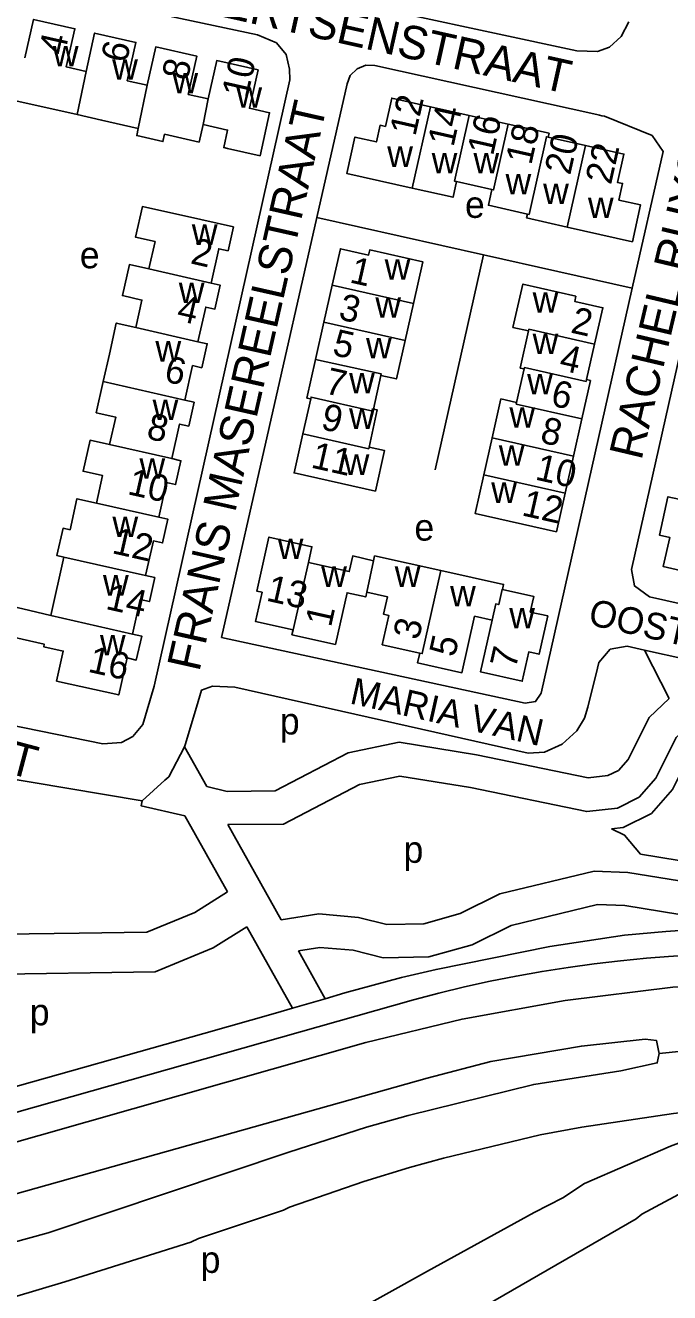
# Model space of a CAD drawing. Extents: x 161141 to 163125, y 381621 to 383200.
# Drawn here: x 162604.8 to 162701.6, y 382505.7 to 382696 of the extents above; entities that cross this region are included whole.
import ezdxf

# ---------------------------------------------------------------- set-up
doc = ezdxf.new("R2010")
doc.units = 0
for name, color, linetype in [('BLT_Basislijn', 7, 'Continuous'), ('BLT_Bebouwing', 7, 'Continuous'), ('BLT_Centroide', 7, 'Continuous'), ('BLT_Huisnummer', 7, 'Continuous'), ('BLT_Huisnummer_ tussenligend', 7, 'Continuous'), ('BLT_Onderverdeling_panden', 7, 'Continuous'), ('BLT_Straatnaam', 7, 'Continuous'), ('BLT_Straatnaam_verkleind', 7, 'Continuous')]:
    doc.layers.add(name, color=color, linetype=linetype)

msp = doc.modelspace()

# ---------------------------------------------------------------- linework, layer by layer
at = {"layer": 'BLT_Basislijn'}
for p, q in [((162600, 382711.11), (162687.65, 382692.2)), ((162694.34, 382694.35), (162695.46, 382696.58)), ((162692.59, 382692.76), (162694.34, 382694.35)), ((162687.65, 382692.2), (162690.77, 382692.12)), ((162690.77, 382692.12), (162692.59, 382692.76)), ((162690.67, 382682.63), (162657.31, 382689.99)), ((162648.6, 382667.17), (162653.16, 382687.25)), ((162698.98, 382679.5), (162691.82, 382682.4)), ((162698.98, 382679.5), (162700.61, 382677.11)), ((162695.99, 382656.55), (162700.61, 382677.11)), ((162673.65, 382661.56), (162648.6, 382667.17)), ((162666.38, 382629.27), (162673.65, 382661.56)), ((162695.99, 382656.55), (162673.65, 382661.56)), ((162682.32, 382595.73), (162695.99, 382656.55)), ((162697.84, 382602.18), (162701.51, 382594.94)), ((162704.17, 382600.76), (162697.84, 382602.18)), ((162690.77, 382599.46), (162690.98, 382600.34)), ((162628.71, 382587.67), (162632.06, 382581.68)), ((162622.38, 382579.54), (162625.79, 382582.65)), ((162628.78, 382577.3), (162635.17, 382565.88)), ((162635.25, 382575.98), (162643.26, 382561.66)), ((162638.1, 382560.64), (162644.95, 382548.4)), ((162694.84, 382559.35), (162701.04, 382559.91)), ((162645.86, 382557.01), (162649.87, 382549.83)), ((162599.86, 382531.77), (162663.12, 382549.65)), ((162644.95, 382548.4), (162649.87, 382549.83)), ((162700.03, 382541.58), (162699.99, 382541.78))]:
    msp.add_line(p, q, dxfattribs=at)
for points in [[(162600, 382703.1), (162639.67, 382694.6), (162642.54, 382693.4), (162643.98, 382691.64), (162644.5, 382689.46), (162644.53, 382687.87), (162624.15, 382596.79), (162622.46, 382591.01), (162620.96, 382589.22), (162619.27, 382588.33), (162616.46, 382588.12), (162600, 382591.48), (162596.5, 382592.19), (162574.32, 382596.41), (162572.09, 382597.45), (162569.86, 382600.06), (162569.35, 382602.19), (162569.36, 382603.92), (162571.81, 382615.46), (162591.22, 382699.87), (162591.92, 382701.3), (162593.29, 382702.69), (162595.74, 382703.52), (162600, 382703.1)], [(162657.31, 382689.99), (162655.98, 382690.04), (162654.64, 382689.52), (162653.63, 382688.49), (162653.16, 382687.25)], [(162691.82, 382682.4), (162691.43, 382682.45), (162691.05, 382682.53), (162690.67, 382682.63)], [(162762.77, 382665.42), (162748.66, 382602.48), (162747.05, 382600.23), (162744.53, 382599.9), (162698.59, 382610.21), (162696.32, 382611.84), (162695.88, 382614.28), (162710.14, 382677.75)], [(162679.88, 382594.24), (162634.3, 382604.1), (162648.6, 382667.17)], [(162697.84, 382602.18), (162695.23, 382602.76), (162692.67, 382602.33), (162690.98, 382600.34)], [(162628.71, 382587.67), (162628.85, 382587.94), (162630.54, 382593.63), (162631.3, 382596.19), (162632.91, 382596.78), (162636.27, 382596.62), (162680.36, 382586.71), (162682.8, 382586.87), (162685.48, 382588.08), (162687.65, 382590.08), (162688.81, 382591.98), (162689.29, 382593.6), (162690.77, 382599.46)], [(162701.51, 382594.94), (162698.51, 382592.09), (162695.36, 382585.76), (162693.91, 382584.13), (162692.31, 382583.34), (162689.37, 382583), (162672.59, 382586.46), (162660.97, 382588.36), (162653.3, 382586.76), (162642.33, 382581.03), (162635.13, 382580.97), (162632.06, 382581.68)], [(162682.32, 382595.73), (162681.46, 382594.47), (162679.88, 382594.24)], [(162703.87, 382590.29), (162702.59, 382589.07), (162699.54, 382582.95), (162697.01, 382580.08), (162693.75, 382578.47), (162689.15, 382577.94), (162671.68, 382581.55), (162661.08, 382583.27), (162655, 382582), (162643.58, 382576.04), (162635.25, 382575.98)], [(162625.79, 382582.65), (162626.36, 382583.17), (162628.71, 382587.67)], [(162597.61, 382583.85), (162600, 382583.3), (162622.38, 382579.54)], [(162692.86, 382575.35), (162694.61, 382575.55), (162698.87, 382577.65), (162702.05, 382581.26), (162703.55, 382584.28)], [(162628.78, 382577.3), (162622.21, 382578.81), (162622.38, 382579.54)], [(162692.86, 382575.35), (162694.84, 382574.4), (162697.23, 382571.54)], [(162697.23, 382571.54), (162703.02, 382570.59), (162708.26, 382571.62), (162709.57, 382572.39)], [(162713.53, 382571.23), (162709.34, 382568.78), (162703.06, 382567.54), (162695.34, 382568.81), (162690.28, 382568.97), (162676.08, 382565.57), (162670.15, 382562.62), (162664.7, 382561.09), (162659.13, 382560.99), (162654.86, 382562.05), (162648.9, 382562.56), (162643.26, 382561.66)], [(162807.9, 382547.46), (162792.55, 382550.69), (162736.65, 382568.19), (162730.92, 382569.8), (162726.96, 382570.03), (162718.36, 382568.27), (162711.14, 382564.04), (162703.14, 382562.46), (162694.85, 382563.83), (162690.79, 382563.96), (162677.8, 382560.84), (162671.95, 382557.93), (162665.43, 382556.1), (162658.56, 382555.98), (162654.04, 382557.1), (162649.08, 382557.53), (162645.86, 382557.01)], [(162568.28, 382554.13), (162582.85, 382558.12), (162597.85, 382559.48), (162612.92, 382559.69), (162623.09, 382559.83), (162630.26, 382562.8), (162635.17, 382565.88)], [(162571.21, 382548.72), (162583.92, 382552.2), (162598.17, 382553.48), (162624.32, 382553.84), (162633.02, 382557.45), (162638.1, 382560.64)], [(162649.87, 382549.83), (162652.82, 382550.69), (162661.34, 382553.03), (162666.52, 382554.23), (162683.61, 382557.66), (162694.84, 382559.35)], [(162788.49, 382545.54), (162783.64, 382548.91), (162778.14, 382551.71), (162764.57, 382554.97), (162741.18, 382558.95), (162728.39, 382560.31), (162710.28, 382560.55), (162701.04, 382559.91)], [(162663.12, 382549.65), (162666.95, 382550.66), (162670.8, 382551.59), (162674.66, 382552.44), (162678.54, 382553.22), (162682.44, 382553.92), (162686.35, 382554.54), (162690.27, 382555.08), (162694.2, 382555.54), (162698.14, 382555.92), (162701.42, 382556.17)], [(162768.04, 382550.34), (162764.1, 382551.31), (162760.14, 382552.2), (162756.17, 382553.01), (162752.18, 382553.74), (162748.18, 382554.4), (162744.16, 382554.97), (162740.14, 382555.47), (162736.11, 382555.88), (162732.06, 382556.22), (162728.02, 382556.48), (162723.96, 382556.65), (162719.91, 382556.75), (162715.86, 382556.76), (162711.8, 382556.7), (162707.75, 382556.56), (162703.7, 382556.33), (162701.42, 382556.17)], [(162569.6, 382521.35), (162584.37, 382523.33), (162593.88, 382525.6), (162600, 382527.33), (162655.99, 382543.26), (162670.43, 382546.76), (162685.89, 382549.55), (162702.06, 382551.54), (162713.15, 382552.1), (162724.94, 382551.95), (162732.15, 382551.34), (162744.93, 382549.87), (162759.21, 382547.56), (162777.1, 382543.36)], [(162580.75, 382531.08), (162586.44, 382532.18), (162600, 382535.69), (162631.61, 382544.61), (162642.4, 382547.66), (162644.95, 382548.4)], [(162699.99, 382541.78), (162699.63, 382543.53), (162697.94, 382543.73), (162688.35, 382542.7), (162674.74, 382540.39), (162665.2, 382537.87), (162600, 382519.58), (162595.77, 382518.39), (162587.2, 382516.33)], [(162763.95, 382537.7), (162760.25, 382538.56), (162756.53, 382539.34), (162752.79, 382540.05), (162749.04, 382540.67), (162745.28, 382541.22), (162741.51, 382541.69), (162737.73, 382542.08), (162733.94, 382542.39), (162730.14, 382542.62), (162726.34, 382542.77), (162722.54, 382542.84), (162718.74, 382542.83), (162714.94, 382542.74), (162711.14, 382542.57), (162707.35, 382542.32), (162706.45, 382542.24), (162700.03, 382541.58)], [(162700.03, 382541.58), (162699.75, 382540.19), (162694.25, 382539), (162681.18, 382536.96), (162662.32, 382532.28), (162656.05, 382530.52), (162644.42, 382526.8), (162608.27, 382514.65), (162600, 382512.39), (162591.1, 382510.21)], [(162635.09, 382492.15), (162665.21, 382508.92), (162681.25, 382517.73), (162685.54, 382519.91), (162688.83, 382522.06), (162701.71, 382527.67), (162705.61, 382529.13), (162714.9, 382532), (162715.61, 382533.53)], [(162715.61, 382533.53), (162705.86, 382532.98), (162702.2, 382532.57), (162688.42, 382530.52), (162682.16, 382529.39), (162667.63, 382525.88), (162662.54, 382524.47), (162655.66, 382522.39), (162644.49, 382518.49)], [(162717.74, 382525.73), (162713.53, 382524.85), (162711.3, 382524.13), (162704.33, 382521.18), (162697.44, 382517.47), (162696.59, 382516.78), (162651.61, 382490.8), (162648.85, 382489.01), (162625.07, 382475.48), (162622.04, 382472.42), (162620.44, 382469.49), (162619.11, 382464.04), (162619.69, 382459.37), (162620.18, 382458.53)], [(162644.49, 382518.49), (162643.62, 382518.05), (162630.85, 382513.79)], [(162599.14, 382503.82), (162610.76, 382507.32), (162629.68, 382513.27), (162630.85, 382513.79)]]:
    msp.add_lwpolyline(points, dxfattribs=at)
at = {"layer": 'BLT_Bebouwing'}
for p, q in [((162612.62, 382682.63), (162603.4, 382684.71)), ((162671.51, 382682.51), (162665.66, 382683.82)), ((162677.36, 382681.2), (162671.51, 382682.51)), ((162688.97, 382677.99), (162683.36, 382679.24)), ((162669.58, 382672.57), (162674.91, 382671.37)), ((162649.68, 382651.45), (162650.93, 382657.01)), ((162663.11, 382654.28), (162661.86, 382648.71)), ((162648.43, 382645.87), (162649.68, 382651.45)), ((162690.33, 382648.16), (162689.11, 382642.83)), ((162678.62, 382639.4), (162679.75, 382644.44)), ((162658.22, 382643.44), (162657.1, 382638.4)), ((162646.5, 382634.66), (162647.68, 382639.93)), ((162688.4, 382636.92), (162687.16, 382631.34)), ((162673.7, 382628.51), (162674.96, 382634.08)), ((162687.16, 382631.34), (162685.92, 382625.77)), ((162685.92, 382625.77), (162684.63, 382619.98))]:
    msp.add_line(p, q, dxfattribs=at)
for points in [[(162604.76, 382691.18), (162606.05, 382696.94), (162612.27, 382695.54), (162610.97, 382689.79), (162613.94, 382689.12)], [(162613.94, 382689.12), (162615.23, 382694.87), (162621.43, 382693.48), (162620.13, 382687.72), (162623.11, 382687.05)], [(162623.11, 382687.05), (162624.4, 382692.81), (162630.6, 382691.41), (162629.3, 382685.66), (162632.28, 382684.99)], [(162632.28, 382684.99), (162633.57, 382690.74), (162639.77, 382689.35), (162638.47, 382683.59), (162641.52, 382682.92), (162640.08, 382676.45), (162635.21, 382677.54), (162634.62, 382677.68), (162635.21, 382680.31), (162631.51, 382681.15)], [(162665.66, 382683.82), (162659.86, 382685.12), (162658.9, 382680.86), (162658.11, 382681.03), (162657.56, 382678.54), (162654.33, 382679.25), (162653.11, 382673.79), (162662.92, 382671.59)], [(162621.77, 382680.57), (162616.27, 382681.81), (162612.62, 382682.63)], [(162631.51, 382681.15), (162630.91, 382678.51), (162625.73, 382679.68), (162625.48, 382678.59), (162621.55, 382679.48), (162621.77, 382680.57)], [(162683.36, 382679.24), (162683.49, 382679.83), (162677.36, 382681.2)], [(162686.23, 382665.74), (162696.01, 382663.54), (162697.25, 382669.07), (162693.98, 382669.8), (162694.54, 382672.29), (162693.75, 382672.46), (162694.73, 382676.7), (162688.97, 382677.99)], [(162662.92, 382671.59), (162669.06, 382670.22), (162669.58, 382672.57)], [(162674.91, 382671.37), (162674.39, 382669.02), (162680.25, 382667.7)], [(162632.72, 382657.3), (162633.88, 382662.49), (162635.27, 382662.18), (162636.07, 382665.77), (162631.19, 382666.87), (162622.41, 382668.83), (162621.38, 382664.22), (162624.31, 382663.56), (162623.39, 382659.46)], [(162680.25, 382667.7), (162680.12, 382667.12), (162686.23, 382665.74)], [(162650.93, 382657.01), (162652.16, 382662.48), (162656.39, 382661.53), (162656.56, 382662.31), (162664.52, 382660.53), (162663.11, 382654.28)], [(162623.39, 382659.46), (162620.46, 382660.11), (162619.41, 382655.44), (162622.34, 382654.78), (162621.41, 382650.65)], [(162630.75, 382648.52), (162631.92, 382653.72), (162633.3, 382653.41), (162634.1, 382656.99), (162632.72, 382657.3)], [(162680.42, 382650.14), (162678.07, 382650.66), (162679.57, 382657.18), (162687.51, 382655.36), (162687.34, 382654.58), (162691.58, 382653.61), (162690.33, 382648.16)], [(162621.41, 382650.65), (162618.48, 382651.31), (162617.44, 382646.65), (162616.52, 382642.53)], [(162679.75, 382644.44), (162679.17, 382644.57), (162680.42, 382650.14)], [(162628.78, 382639.74), (162629.95, 382644.93), (162631.33, 382644.62), (162632.14, 382648.21), (162630.75, 382648.52)], [(162661.86, 382648.71), (162660.57, 382642.92), (162658.22, 382643.44)], [(162647.68, 382639.93), (162647.12, 382640.05), (162648.43, 382645.87)], [(162616.52, 382642.53), (162615.47, 382637.85), (162618.4, 382637.2), (162617.47, 382633.06)], [(162689.11, 382642.83), (162689.69, 382642.69), (162688.4, 382636.92)], [(162626.82, 382630.96), (162627.98, 382636.15), (162629.36, 382635.84), (162630.17, 382639.43), (162628.78, 382639.74)], [(162674.96, 382634.08), (162676.27, 382639.93), (162678.62, 382639.4)], [(162657.1, 382638.4), (162657.69, 382638.27), (162656.46, 382632.7)], [(162617.47, 382633.06), (162614.54, 382633.72), (162613.5, 382629.06), (162616.43, 382628.41), (162615.5, 382624.27)], [(162656.46, 382632.7), (162658.75, 382632.19), (162657.41, 382626.09), (162645.19, 382628.81), (162646.5, 382634.66)], [(162624.85, 382622.17), (162626.01, 382627.36), (162627.4, 382627.05), (162628.2, 382630.64), (162626.82, 382630.96)], [(162684.63, 382619.98), (162672.4, 382622.71), (162673.7, 382628.51)], [(162615.5, 382624.27), (162612.57, 382624.92), (162611.53, 382620.27), (162610.48, 382620.5), (162609.56, 382616.4), (162610.61, 382616.17)], [(162622.88, 382613.39), (162624.05, 382618.6), (162625.43, 382618.29), (162626.23, 382621.86), (162624.85, 382622.17)], [(162647.33, 382615.36), (162647.86, 382617.71), (162641.41, 382619.16), (162639.59, 382611.06), (162640.38, 382610.88), (162639.38, 382606.5), (162645.04, 382605.23)], [(162610.61, 382616.17), (162608.64, 382607.37)], [(162657.11, 382615.61), (162653.99, 382616.33), (162653.47, 382613.98), (162647.33, 382615.36)], [(162667.24, 382614.14), (162657.27, 382616.34), (162657.11, 382615.61)], [(162676.49, 382611.31), (162676.66, 382612.05), (162667.24, 382614.14)], [(162620.91, 382604.61), (162622.07, 382609.8), (162623.46, 382609.49), (162624.26, 382613.08), (162622.88, 382613.39)], [(162645.04, 382605.23), (162644.87, 382604.5), (162651.39, 382603.04), (162653.14, 382610.81), (162655.95, 382610.18), (162656.11, 382610.91)], [(162656.11, 382610.91), (162659.21, 382610.21), (162658.62, 382607.59), (162659.41, 382607.4), (162658.42, 382603.01), (162664.08, 382601.75)], [(162674.94, 382606.68), (162673.19, 382598.93), (162679.46, 382597.52), (162680.43, 382601.91), (162682, 382601.57), (162683.3, 382607.32), (162680.67, 382607.91), (162681.19, 382610.27), (162676.49, 382611.31)], [(162608.64, 382607.37), (162600.4, 382609.32), (162599.42, 382604.92), (162607.67, 382603.07), (162607.59, 382602.7), (162610.52, 382602.04), (162609.51, 382597.55), (162618.86, 382595.46), (162620.1, 382601.01), (162621.49, 382600.7), (162622.3, 382604.3), (162620.91, 382604.61)], [(162664.08, 382601.75), (162663.75, 382600.28), (162670.39, 382598.79), (162672.29, 382607.28), (162674.94, 382606.68)]]:
    msp.add_lwpolyline(points, dxfattribs=at)
msp.add_lwpolyline([(162710.43, 382625.63), (162704.48, 382626.98), (162703.96, 382624.66), (162701.34, 382625.24), (162700.07, 382619.47), (162701.63, 382619.12), (162700.64, 382614.73), (162707.61, 382613.17)], close=True, dxfattribs=at)
at = {"layer": 'BLT_Onderverdeling_panden'}
for p, q in [((162613.94, 382689.12), (162612.62, 382682.63)), ((162623.11, 382687.05), (162621.77, 382680.57)), ((162632.28, 382684.99), (162631.51, 382681.15)), ((162665.66, 382683.82), (162662.92, 382671.59)), ((162688.97, 382677.99), (162686.23, 382665.74)), ((162623.39, 382659.46), (162632.72, 382657.3)), ((162650.93, 382657.01), (162663.11, 382654.28)), ((162621.41, 382650.65), (162630.75, 382648.52)), ((162661.86, 382648.71), (162649.68, 382651.45)), ((162616.52, 382642.53), (162628.78, 382639.74)), ((162617.47, 382633.06), (162626.82, 382630.96)), ((162674.96, 382634.08), (162687.16, 382631.34)), ((162673.7, 382628.51), (162685.92, 382625.77)), ((162615.5, 382624.27), (162624.85, 382622.17)), ((162610.61, 382616.17), (162622.88, 382613.39)), ((162647.33, 382615.36), (162645.04, 382605.23)), ((162657.11, 382615.61), (162656.11, 382610.91)), ((162608.64, 382607.37), (162620.91, 382604.61))]:
    msp.add_line(p, q, dxfattribs=at)
for points in [[(162671.51, 382682.51), (162669.3, 382672.63), (162669.58, 382672.57)], [(162677.36, 382681.2), (162675.15, 382671.32), (162674.91, 382671.37)], [(162683.36, 382679.24), (162683.09, 382679.3), (162680.48, 382667.65), (162680.25, 382667.7)], [(162680.42, 382650.14), (162680.47, 382650.38), (162690.33, 382648.16)], [(162658.22, 382643.44), (162658.27, 382643.67), (162648.43, 382645.87)], [(162679.75, 382644.44), (162679.79, 382644.63), (162689.04, 382642.55), (162689.11, 382642.83)], [(162647.68, 382639.93), (162647.74, 382640.19), (162657.04, 382638.1), (162657.1, 382638.4)], [(162678.62, 382639.4), (162678.56, 382639.14), (162688.4, 382636.92)], [(162646.5, 382634.66), (162656.41, 382632.44), (162656.46, 382632.7)], [(162667.24, 382614.14), (162664.44, 382601.67), (162664.08, 382601.75)], [(162676.49, 382611.31), (162676.44, 382611.32), (162675.92, 382609.04), (162675.49, 382609.14), (162674.94, 382606.68)]]:
    msp.add_lwpolyline(points, dxfattribs=at)

# ---------------------------------------------------------------- texts
at = {"layer": 'BLT_Centroide'}
for s, p in [('w', (162608.95, 382689.88)), ('w', (162617.86, 382687.86)), ('w', (162626.91, 382685.83)), ('w', (162636.52, 382683.67)), ('w', (162659.18, 382674.78)), ('w', (162665.85, 382673.82)), ('w', (162672.13, 382673.82)), ('w', (162676.95, 382670.65)), ('w', (162682.6, 382669.19)), ('e', (162670.86, 382667.12)), ('w', (162689.33, 382667.1)), ('w', (162629.83, 382663.06)), ('e', (162613, 382659.55)), ('w', (162658.79, 382657.84)), ('w', (162627.87, 382654.31)), ('w', (162681.02, 382652.88)), ('w', (162657.39, 382652.13)), ('w', (162624.36, 382645.53)), ('w', (162655.99, 382646.03)), ('w', (162681.02, 382646.65)), ('w', (162653.45, 382640.77)), ('w', (162680.19, 382640.62)), ('w', (162623.93, 382636.75)), ('w', (162653.45, 382635.43)), ('w', (162677.53, 382635.61)), ('w', (162652.63, 382628.51)), ('w', (162675.94, 382629.89)), ('w', (162621.96, 382627.94)), ('w', (162674.8, 382624.31)), ('w', (162617.9, 382619.16)), ('e', (162663.26, 382618.64)), ('w', (162642.73, 382615.88)), ('w', (162649.26, 382611.69)), ('w', (162660.31, 382611.69)), ('w', (162616.48, 382610.38)), ('w', (162668.62, 382608.77)), ('w', (162677.51, 382605.47)), ('w', (162616.02, 382601.41)), ('p', (162643.05, 382589.52)), ('p', (162661.63, 382570.24)), ('p', (162605.48, 382545.83)), ('p', (162631.15, 382508.64))]:
    msp.add_text(s, height=4, dxfattribs=at).set_placement(p)
at = {"layer": 'BLT_Huisnummer'}
for s, rotation, p in [('6', 77.309, (162620.02, 382690.27)), ('10', 77.309, (162638.17, 382684.97)), ('12', 77.309, (162663.4, 382679.27)), ('16', 77.309, (162675.06, 382676.33)), ('22', 77.309, (162692.79, 382671.99)), ('2', 347.0054, (162629.48, 382660.31)), ('1', 347.309, (162653.39, 382657.45)), ('2', 347.309, (162686.59, 382649.92)), ('5', 347.309, (162650.79, 382646.56)), ('6', 347.1896, (162625.51, 382642.58)), ('6', 347.309, (162683.58, 382638.97)), ('11', 347.309, (162647.57, 382629.64)), ('10', 347.3071, (162620.02, 382625.64)), ('12', 347.309, (162679.24, 382622.46)), ('13', 347.309, (162640.86, 382609.65)), ('1', 77.309, (162650.72, 382605.52)), ('16', 347.3726, (162614.08, 382598.96)), ('7', 77.309, (162678.47, 382599.27))]:
    msp.add_text(s, height=4, rotation=rotation, dxfattribs=at).set_placement(p)
at = {"layer": 'BLT_Huisnummer_ tussenligend'}
for s, rotation, p in [('4', 77.309, (162610.69, 382691.42)), ('8', 77.309, (162629.17, 382687.62)), ('14', 77.309, (162669.12, 382677.66)), ('18', 77.309, (162680.81, 382674.95)), ('20', 77.309, (162686.66, 382673.43)), ('4', 347.0054, (162627.4, 382651.75)), ('3', 347.309, (162651.72, 382651.92)), ('4', 347.309, (162684.86, 382644.32)), ('7', 347.309, (162649.65, 382640.8)), ('9', 347.309, (162649.06, 382635.42)), ('8', 347.1896, (162622.86, 382634.01)), ('8', 347.309, (162682, 382633.42)), ('10', 347.309, (162681.26, 382627.84)), ('12', 347.3071, (162617.68, 382616.78)), ('14', 347.3667, (162616.74, 382608.4)), ('3', 77.309, (162663.91, 382603.59)), ('5', 77.309, (162669.33, 382601.01))]:
    msp.add_text(s, height=4, rotation=rotation, dxfattribs=at).set_placement(p)
at = {"layer": 'BLT_Straatnaam'}
for s, height, rotation, p in [('RACHEL RUYSCHSTRAAT', 4.9999, 76.6957, (162697.35, 382630.58)), ('PIETER AERTSENSTRAAT', 5, 347.3909, (162604.21, 382704.07)), ('FRANS MASEREELSTRAAT', 4.9999, 77.2957, (162630.94, 382598.81)), ('VAN WASSENHOVESTRAAT', 5, 345.1783, (162518.92, 382605.73))]:
    msp.add_text(s, height=height, rotation=rotation, dxfattribs=at).set_placement(p)
at = {"layer": 'BLT_Straatnaam_verkleind'}
for s, p in [('OOSTERWIJCKSTRAAT', (162689.21, 382606.05)), ('MARIA VAN', (162653.4, 382594.21))]:
    msp.add_text(s, height=4, rotation=347.3466, dxfattribs=at).set_placement(p)

doc.saveas('drawing.dxf')
